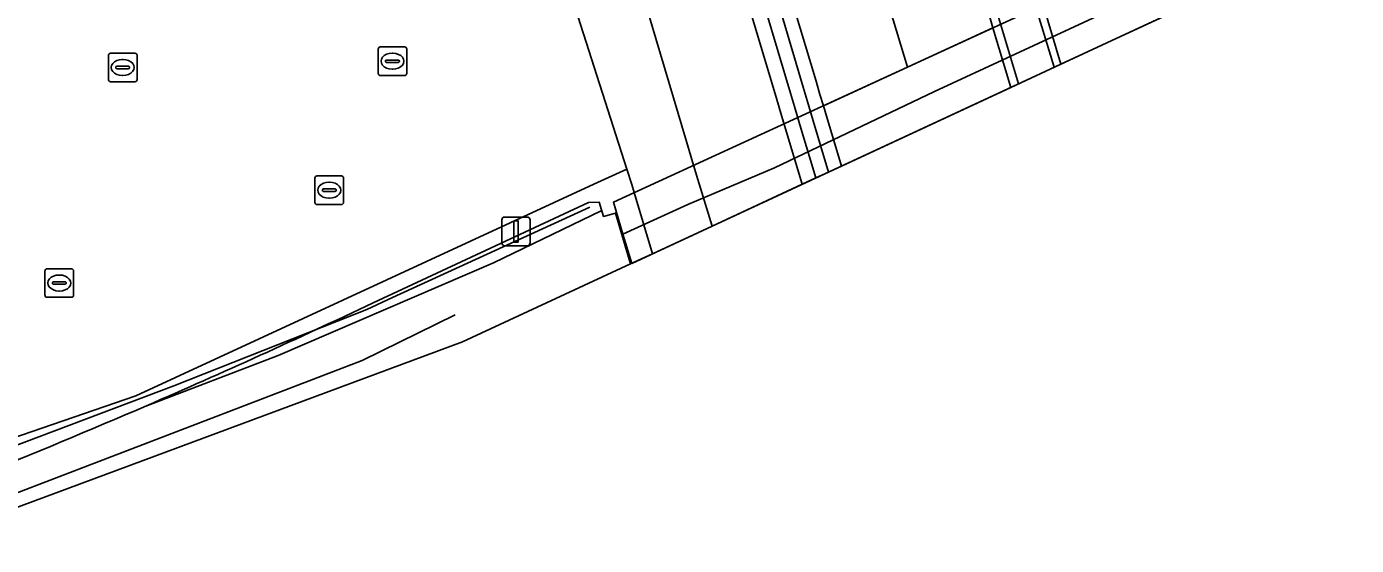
# Model space of a CAD drawing. Extents: x 160806 to 161707, y 383696 to 384148.
# Drawn here: x 161236.82 to 161283.31, y 383731.29 to 383749.44 of the extents above; entities that cross this region are included whole.
import ezdxf

# ---------------------------------------------------------------- set-up
doc = ezdxf.new("R2010")
doc.units = 0
for name, color, linetype in [('IMGEO_Fietspad_open', 7, 'Continuous'), ('IMGEO_Geluidsscherm', 7, 'Continuous'), ('IMGEO_Kolk', 7, 'Continuous'), ('IMGEO_Lichtmast', 7, 'Continuous'), ('IMGEO_Lijnafwatering', 7, 'Continuous'), ('IMGEO_Muur', 7, 'Continuous'), ('IMGEO_OVBaan_gesloten', 7, 'Continuous'), ('IMGEO_Rijbaan_lokaal_gesloten', 7, 'Continuous'), ('IMGEO_Rioolput', 7, 'Continuous'), ('IMGEO_Spoorbaan_halfverhard', 7, 'Continuous'), ('IMGEO_Spoorbaan_open', 7, 'Continuous'), ('IMGEO_Terreindeel_gesloten', 7, 'Continuous'), ('IMGEO_Verkeerseiland_open', 7, 'Continuous'), ('IMGEO_Voetpad_open', 7, 'Continuous')]:
    doc.layers.add(name, color=color, linetype=linetype)

msp = doc.modelspace()

# ---------------------------------------------------------------- linework, layer by layer
at = {"layer": 'IMGEO_Fietspad_open'}
for points in [[(161260.786, 383742.458), (161263.932, 383743.92), (161263.352, 383745.857), (161263.192, 383746.41), (161263.05, 383746.885), (161262.122, 383750), (161258.147, 383763.342), (161250.185, 383777.467), (161232.095, 383838.372), (161229.496, 383837.567), (161229.906, 383836.178), (161247.443, 383776.827), (161248.186, 383775.265), (161252.611, 383767.434)], [(161254.408, 383763.846), (161258.525, 383750), (161259.888, 383745.414), (161260.04, 383744.901), (161260.237, 383744.241), (161260.786, 383742.458)]]:
    msp.add_lwpolyline(points, dxfattribs=at)
at = {"layer": 'IMGEO_Geluidsscherm'}
msp.add_lwpolyline([(161256.51, 383743.12), (161249.612, 383739.954), (161248.72, 383739.54), (161241.963, 383736.873), (161236.193, 383734.685), (161228.693, 383732.22), (161217.372, 383729.033), (161206.635, 383726.018), (161197.727, 383723.507), (161189.766, 383721.326), (161181.188, 383719.127), (161172.534, 383717.021), (161165.045, 383715.375), (161153.988, 383713.232), (161142.982, 383711.386), (161133.826, 383710.13), (161117.867, 383708.27), (161103.056, 383706.669), (161093.058, 383705.562), (161084.681, 383704.654)], dxfattribs=at)
at = {"layer": 'IMGEO_Kolk'}
for p, q in [((161239.754, 383748.506), (161240.606, 383748.506)), ((161239.679, 383747.58), (161239.679, 383748.432)), ((161239.938, 383748), (161239.938, 383748.012)), ((161239.981, 383748.049), (161240.379, 383748.049)), ((161240.167, 383748.286), (161240.192, 383748.286)), ((161240.422, 383748.012), (161240.422, 383748)), ((161240.68, 383748.432), (161240.68, 383747.58)), ((161240.376, 383747.963), (161239.978, 383747.963)), ((161240.19, 383747.726), (161240.165, 383747.726)), ((161240.606, 383747.506), (161239.754, 383747.506)), ((161246.901, 383743.286), (161246.901, 383744.138)), ((161246.976, 383744.212), (161247.828, 383744.212)), ((161247.389, 383743.992), (161247.414, 383743.992)), ((161247.902, 383744.138), (161247.902, 383743.286)), ((161247.16, 383743.706), (161247.16, 383743.718)), ((161247.598, 383743.669), (161247.2, 383743.669)), ((161247.203, 383743.755), (161247.601, 383743.755)), ((161247.412, 383743.432), (161247.387, 383743.432)), ((161247.644, 383743.718), (161247.644, 383743.706)), ((161247.828, 383743.212), (161246.976, 383743.212)), ((161237.463, 383740.04), (161237.463, 383740.892)), ((161237.538, 383740.966), (161238.39, 383740.966)), ((161237.951, 383740.746), (161237.976, 383740.746)), ((161238.464, 383740.892), (161238.464, 383740.04)), ((161237.722, 383740.46), (161237.722, 383740.472)), ((161238.16, 383740.423), (161237.762, 383740.423)), ((161237.765, 383740.509), (161238.163, 383740.509)), ((161237.974, 383740.186), (161237.949, 383740.186)), ((161238.206, 383740.472), (161238.206, 383740.46)), ((161238.39, 383739.966), (161237.538, 383739.966))]:
    msp.add_line(p, q, dxfattribs=at)
for points in [[(161239.754, 383748.506), (161240.606, 383748.506)], [(161239.679, 383747.58), (161239.679, 383748.432)], [(161240.68, 383748.432), (161240.68, 383747.58)], [(161240.606, 383747.506), (161239.754, 383747.506)], [(161246.901, 383743.286), (161246.901, 383744.138)], [(161246.976, 383744.212), (161247.828, 383744.212)], [(161247.902, 383744.138), (161247.902, 383743.286)], [(161247.828, 383743.212), (161246.976, 383743.212)], [(161237.463, 383740.04), (161237.463, 383740.892)], [(161237.538, 383740.966), (161238.39, 383740.966)], [(161238.464, 383740.892), (161238.464, 383740.04)], [(161238.39, 383739.966), (161237.538, 383739.966)]]:
    msp.add_lwpolyline(points, dxfattribs=at)
for centre, radius, start, end in [((161239.756, 383748.43), 0.0765, 91.552, 178.448), ((161239.756, 383748.43), 0.0765, 91.552, 178.448), ((161240.604, 383748.43), 0.0765, 1.552, 88.448), ((161240.604, 383748.43), 0.0765, 1.552, 88.448), ((161239.978, 383748.009), 0.0403, 85.8775, 175.7526), ((161239.975, 383747.999), 0.0366, 178.938, 274.7102), ((161240.379, 383748.006), 0.043, 264.8664, 352.4533), ((161240.383, 383748.011), 0.0386, 1.7309, 96.639), ((161239.756, 383747.582), 0.0765, 181.552, 268.448), ((161239.756, 383747.582), 0.0765, 181.552, 268.448), ((161240.604, 383747.582), 0.0765, 271.552, 358.448), ((161240.604, 383747.582), 0.0765, 271.552, 358.448), ((161246.978, 383744.136), 0.0765, 91.552, 178.448), ((161246.978, 383744.136), 0.0765, 91.552, 178.448), ((161247.826, 383744.136), 0.0765, 1.552, 88.448), ((161247.826, 383744.136), 0.0765, 1.552, 88.448), ((161247.2, 383743.715), 0.0403, 85.8775, 175.7526), ((161247.197, 383743.705), 0.0366, 178.938, 274.7102), ((161247.601, 383743.712), 0.043, 264.8664, 352.4533), ((161247.605, 383743.717), 0.0386, 1.7309, 96.639), ((161246.978, 383743.288), 0.0765, 181.552, 268.448), ((161246.978, 383743.288), 0.0765, 181.552, 268.448), ((161247.826, 383743.288), 0.0765, 271.552, 358.448), ((161247.826, 383743.288), 0.0765, 271.552, 358.448), ((161237.54, 383740.89), 0.0765, 91.552, 178.448), ((161237.54, 383740.89), 0.0765, 91.552, 178.448), ((161238.388, 383740.89), 0.0765, 1.552, 88.448), ((161238.388, 383740.89), 0.0765, 1.552, 88.448), ((161237.762, 383740.469), 0.0403, 85.8775, 175.7526), ((161237.759, 383740.459), 0.0366, 178.938, 274.7102), ((161238.163, 383740.466), 0.043, 264.8664, 352.4533), ((161238.167, 383740.471), 0.0386, 1.7309, 96.639), ((161237.54, 383740.042), 0.0765, 181.552, 268.448), ((161237.54, 383740.042), 0.0765, 181.552, 268.448), ((161238.388, 383740.042), 0.0765, 271.552, 358.448), ((161238.388, 383740.042), 0.0765, 271.552, 358.448)]:
    msp.add_arc(centre, radius, start, end, dxfattribs=at)
for centre, major_axis, ratio, start_param, end_param in [((161240.166, 383748.006), (-0.387, 0.002), 0.722429, 4.712389, 7.853982), ((161240.191, 383748.006), (-0.39, 0.002), 0.717154, 1.570796, 4.712389), ((161247.388, 383743.712), (-0.387, 0.002), 0.722429, 4.712389, 7.853982), ((161247.413, 383743.712), (-0.39, 0.002), 0.717154, 1.570796, 4.712389), ((161237.95, 383740.466), (-0.387, 0.002), 0.722429, 4.712389, 7.853982), ((161237.975, 383740.466), (-0.39, 0.002), 0.717154, 1.570796, 4.712389)]:
    msp.add_ellipse(centre, major_axis=major_axis, ratio=ratio, start_param=start_param, end_param=end_param, dxfattribs=at)
at = {"layer": 'IMGEO_Lichtmast'}
for p, q in [((161253.434, 383741.872), (161253.434, 383742.672)), ((161253.434, 383742.672), (161253.434, 383741.872)), ((161253.534, 383742.772), (161254.324, 383742.772)), ((161254.324, 383742.772), (161253.534, 383742.772)), ((161254.424, 383742.672), (161254.424, 383741.872)), ((161254.424, 383741.872), (161254.424, 383742.672)), ((161254.324, 383741.772), (161253.534, 383741.772)), ((161253.534, 383741.772), (161254.324, 383741.772))]:
    msp.add_line(p, q, dxfattribs=at)
msp.add_lwpolyline([(161253.854, 383742.647), (161254.004, 383742.647), (161254.004, 383741.897), (161253.854, 383741.897), (161253.854, 383742.647)], dxfattribs=at)
for centre, start, end in [((161253.534, 383742.672), 90, 180), ((161253.534, 383742.672), 90, 180), ((161254.324, 383742.672), 0, 90), ((161254.324, 383742.672), 360, 90), ((161253.534, 383741.872), 180, 270), ((161253.534, 383741.872), 180, 270), ((161254.324, 383741.872), 270, 0), ((161254.324, 383741.872), 270, 0)]:
    msp.add_arc(centre, 0.1, start, end, dxfattribs=at)
at = {"layer": 'IMGEO_Lijnafwatering'}
for points in [[(161271.986, 383750.534), (161272.146, 383750), (161272.742, 383748.012)], [(161270.729, 383750.004), (161271.498, 383747.434)], [(161265.495, 383744.646), (161265.495, 383744.646)]]:
    msp.add_lwpolyline(points, dxfattribs=at)
at = {"layer": 'IMGEO_Muur'}
msp.add_lwpolyline([(161264.854, 383744.348), (161264.318, 383746.14), (161264.107, 383746.849), (161263.97, 383747.313), (161263.175, 383750), (161260.605, 383758.687), (161258.629, 383765.3), (161258.169, 383765.179), (161258.675, 383763.473), (161262.671, 383750), (161263.529, 383747.108), (161263.668, 383746.638), (161263.856, 383746.002), (161264.413, 383744.143)], close=True, dxfattribs=at)
for points in [[(161257.939, 383741.136), (161258.705, 383741.492), (161258.065, 383743.633), (161257.981, 383743.915), (161257.809, 383744.453), (161256.653, 383743.919), (161240.638, 383736.519), (161228.633, 383732.395), (161192.037, 383722.084), (161185.94, 383720.532), (161185.806, 383720.507), (161184.529, 383720.269), (161184.962, 383718.893), (161185.064, 383718.92), (161186.807, 383719.383), (161186.543, 383720.406), (161189.705, 383721.219), (161189.984, 383720.156), (161229.004, 383731.36)], [(161256.93, 383743.002), (161253.147, 383741.172), (161245.611, 383737.936), (161240.987, 383736.164)], [(161248.942, 383739.777), (161256.462, 383743.287), (161256.843, 383743.29), (161256.992, 383742.797), (161257.406, 383742.913), (161257.939, 383741.136), (161257.939, 383741.136)], [(161190.122, 383719.716), (161196.192, 383721.306), (161206.88, 383724.414), (161219.979, 383728.043), (161231.827, 383731.523), (161236.246, 383733.034), (161248.552, 383737.76), (161251.802, 383739.35)]]:
    msp.add_lwpolyline(points, dxfattribs=at)
for centre, radius, start, end in [((161145.192, 383957.579), 241.25, 293.4009, 295.47069), ((161146.082, 383955.595), 239.076, 290.29432, 293.39406)]:
    msp.add_arc(centre, radius, start, end, dxfattribs=at)
at = {"layer": 'IMGEO_OVBaan_gesloten'}
msp.add_lwpolyline([(161264.548, 383757.903), (161264.151, 383758.597), (161262.94, 383761.15), (161261.801, 383763.244), (161260.09, 383765.741), (161258.486, 383767.794), (161258.13, 383768.144), (161258.418, 383767.395), (161258.747, 383766.461), (161259.037, 383765.51), (161261.06, 383758.807), (161263.681, 383750), (161264.422, 383747.523), (161264.559, 383747.065), (161264.678, 383746.668), (161267.617, 383748.019), (161265.386, 383755.422)], close=True, dxfattribs=at)
at = {"layer": 'IMGEO_Rijbaan_lokaal_gesloten'}
msp.add_lwpolyline([(161254.973, 383776.353), (161257.886, 383768.778), (161258.13, 383768.144), (161258.486, 383767.794), (161260.09, 383765.741), (161261.801, 383763.244), (161262.94, 383761.15), (161264.151, 383758.597), (161264.548, 383757.903), (161265.386, 383755.422), (161267.617, 383748.019), (161270.606, 383749.394), (161270.458, 383749.89), (161270.419, 383750), (161270.321, 383750.272), (161266.642, 383760.526), (161263.126, 383769.895)], dxfattribs=at)
for points in [[(161272.98, 383748.123), (161274.589, 383748.87), (161278.899, 383750.872), (161278.899, 383750.872), (161278.297, 383752.874), (161278.282, 383752.924), (161275.575, 383751.679), (161272.358, 383750.199)], [(161271.23, 383747.31), (161271.23, 383747.31), (161270.606, 383749.394), (161267.617, 383748.019), (161264.678, 383746.668), (161264.799, 383746.266), (161265.309, 383744.559)]]:
    msp.add_lwpolyline(points, close=True, dxfattribs=at)
at = {"layer": 'IMGEO_Rioolput'}
for p, q in [((161249.111, 383747.798), (161249.111, 383748.65)), ((161249.186, 383748.724), (161250.038, 383748.724)), ((161249.599, 383748.504), (161249.624, 383748.504)), ((161250.112, 383748.65), (161250.112, 383747.798)), ((161249.37, 383748.218), (161249.37, 383748.23)), ((161249.808, 383748.181), (161249.41, 383748.181)), ((161249.413, 383748.267), (161249.811, 383748.267)), ((161249.854, 383748.23), (161249.854, 383748.218)), ((161250.038, 383747.724), (161249.186, 383747.724)), ((161249.622, 383747.944), (161249.597, 383747.944))]:
    msp.add_line(p, q, dxfattribs=at)
for points in [[(161249.111, 383747.798), (161249.111, 383748.65)], [(161249.186, 383748.724), (161250.038, 383748.724)], [(161250.112, 383748.65), (161250.112, 383747.798)], [(161250.038, 383747.724), (161249.186, 383747.724)]]:
    msp.add_lwpolyline(points, dxfattribs=at)
for centre, radius, start, end in [((161249.188, 383748.648), 0.0765, 91.552, 178.448), ((161249.188, 383748.648), 0.0765, 91.552, 178.448), ((161250.036, 383748.648), 0.0765, 1.552, 88.448), ((161250.036, 383748.648), 0.0765, 1.552, 88.448), ((161249.41, 383748.227), 0.0403, 85.8775, 175.7526), ((161249.407, 383748.217), 0.0366, 178.938, 274.7102), ((161249.811, 383748.224), 0.043, 264.8664, 352.4533), ((161249.815, 383748.229), 0.0386, 1.7309, 96.639), ((161249.188, 383747.8), 0.0765, 181.552, 268.448), ((161249.188, 383747.8), 0.0765, 181.552, 268.448), ((161250.036, 383747.8), 0.0765, 271.552, 358.448), ((161250.036, 383747.8), 0.0765, 271.552, 358.448)]:
    msp.add_arc(centre, radius, start, end, dxfattribs=at)
for centre, major_axis, ratio, start_param, end_param in [((161249.598, 383748.224), (-0.387, 0.002), 0.722429, 4.712389, 7.853982), ((161249.623, 383748.224), (-0.39, 0.002), 0.717154, 1.570796, 4.712389)]:
    msp.add_ellipse(centre, major_axis=major_axis, ratio=ratio, start_param=start_param, end_param=end_param, dxfattribs=at)
at = {"layer": 'IMGEO_Spoorbaan_halfverhard'}
msp.add_lwpolyline([(161190.425, 383718.745), (161192.712, 383719.283), (161223.222, 383727.695), (161252.062, 383738.406), (161257.939, 383741.136), (161257.939, 383741.136), (161257.406, 383742.913), (161256.992, 383742.797), (161256.843, 383743.29), (161256.462, 383743.287), (161248.942, 383739.777)], dxfattribs=at)
for centre, radius, start, end in [((161145.192, 383957.579), 241.25, 293.4009, 295.47069), ((161146.082, 383955.595), 239.076, 290.29432, 293.39406)]:
    msp.add_arc(centre, radius, start, end, dxfattribs=at)
at = {"layer": 'IMGEO_Spoorbaan_open'}
msp.add_lwpolyline([(161286.26, 383754.291), (161285.947, 383755.338), (161284.345, 383754.49), (161268.558, 383747.163), (161262.971, 383744.495), (161259.937, 383743.21), (161257.671, 383742.18), (161257.977, 383741.153), (161274.589, 383748.87)], close=True, dxfattribs=at)
at = {"layer": 'IMGEO_Terreindeel_gesloten'}
msp.add_lwpolyline([(161284.345, 383754.49), (161285.947, 383755.338), (161285.655, 383756.314), (161257.339, 383743.293), (161257.671, 383742.18), (161259.937, 383743.21), (161262.971, 383744.495), (161268.558, 383747.163)], close=True, dxfattribs=at)
at = {"layer": 'IMGEO_Verkeerseiland_open'}
for points in [[(161253.777, 383776.222), (161257.234, 383767.212), (161257.975, 383765.127), (161258.169, 383765.179), (161258.629, 383765.3), (161260.605, 383758.687), (161263.175, 383750), (161263.97, 383747.313), (161264.107, 383746.849), (161264.318, 383746.14), (161264.854, 383744.348)], [(161264.854, 383744.348), (161265.309, 383744.559), (161264.799, 383746.266), (161264.678, 383746.668), (161264.559, 383747.065), (161264.422, 383747.523), (161263.681, 383750), (161261.06, 383758.807), (161259.037, 383765.51), (161258.747, 383766.461), (161258.418, 383767.395), (161258.13, 383768.144), (161257.886, 383768.778), (161254.973, 383776.353)]]:
    msp.add_lwpolyline(points, dxfattribs=at)
for points in [[(161263.932, 383743.92), (161264.413, 383744.143), (161263.856, 383746.002), (161263.668, 383746.638), (161263.529, 383747.108), (161262.671, 383750), (161258.675, 383763.473), (161258.147, 383763.342), (161262.122, 383750), (161263.05, 383746.885), (161263.192, 383746.41), (161263.352, 383745.857)], [(161271.23, 383747.31), (161272.98, 383748.123), (161272.358, 383750.199), (161272.227, 383750.635), (161271.306, 383750.247), (161270.458, 383749.89), (161270.606, 383749.394), (161271.23, 383747.31)]]:
    msp.add_lwpolyline(points, close=True, dxfattribs=at)
at = {"layer": 'IMGEO_Voetpad_open'}
msp.add_lwpolyline([(161229.906, 383836.178), (161228.446, 383835.728), (161228.783, 383834.579), (161221.311, 383832.189), (161243.065, 383757.002), (161239.522, 383755.972), (161240.864, 383751.327), (161236.286, 383750), (161191.93, 383737.142), (161183.813, 383734.789), (161180.174, 383733.799), (161180.701, 383732.163), (161183.823, 383722.462), (161184.529, 383720.269), (161185.806, 383720.507), (161185.94, 383720.532), (161192.037, 383722.084), (161228.633, 383732.395), (161240.638, 383736.519), (161256.653, 383743.919), (161257.809, 383744.453), (161247.443, 383776.827)], close=True, dxfattribs=at)
for points in [[(161252.611, 383767.434), (161248.186, 383775.265), (161247.443, 383776.827), (161257.809, 383744.453), (161257.981, 383743.915), (161258.065, 383743.633), (161258.705, 383741.492), (161260.786, 383742.458)], [(161260.786, 383742.458), (161260.237, 383744.241), (161260.04, 383744.901), (161259.888, 383745.414), (161258.525, 383750), (161254.408, 383763.846)]]:
    msp.add_lwpolyline(points, dxfattribs=at)

doc.saveas('drawing.dxf')
